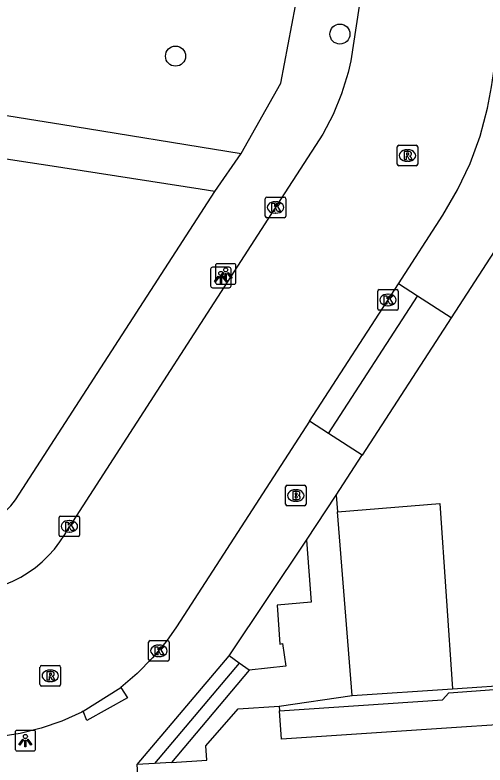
# Model space of a CAD drawing. Extents: x 161084 to 161928, y 385355 to 386522.
# Drawn here: x 161696.69 to 161719.6, y 385398.9 to 385435.42 of the extents above; entities that cross this region are included whole.
import ezdxf

# ---------------------------------------------------------------- set-up
doc = ezdxf.new("R2010")
doc.units = 0
for name, color, linetype in [('IMGEO_Boom', 7, 'Continuous'), ('IMGEO_Brandkraan', 7, 'Continuous'), ('IMGEO_Kolk', 7, 'Continuous'), ('IMGEO_Lichtpunt', 7, 'Continuous'), ('IMGEO_Pand', 7, 'Continuous'), ('IMGEO_Rijbaan_lokaal_open', 7, 'Continuous'), ('IMGEO_Rioolput', 7, 'Continuous'), ('IMGEO_Voetpad_open', 7, 'Continuous')]:
    doc.layers.add(name, color=color, linetype=linetype)

msp = doc.modelspace()

# ---------------------------------------------------------------- linework, layer by layer
at = {"layer": 'IMGEO_Boom'}
for centre in [(161712.528, 385434.49), (161704.516, 385433.417)]:
    msp.add_circle(centre, 0.489, dxfattribs=at)
at = {"layer": 'IMGEO_Brandkraan'}
for p, q in [((161709.877, 385411.593), (161709.877, 385412.445)), ((161709.952, 385412.519), (161710.804, 385412.519)), ((161710.878, 385412.445), (161710.878, 385411.593)), ((161710.365, 385412.299), (161710.39, 385412.299)), ((161710.388, 385411.739), (161710.363, 385411.739)), ((161710.804, 385411.519), (161709.952, 385411.519))]:
    msp.add_line(p, q, dxfattribs=at)
for points in [[(161709.877, 385411.593), (161709.877, 385412.445)], [(161709.952, 385412.519), (161710.804, 385412.519)], [(161710.878, 385412.445), (161710.878, 385411.593)], [(161710.225, 385412.219), (161710.225, 385411.819), (161710.438, 385411.819)], [(161710.456, 385412.219), (161710.225, 385412.219)], [(161710.404, 385412.138), (161710.35, 385412.138), (161710.35, 385412.062)], [(161710.35, 385412.062), (161710.403, 385412.062)], [(161710.412, 385411.986), (161710.35, 385411.986), (161710.35, 385411.905)], [(161710.35, 385411.905), (161710.412, 385411.905)], [(161710.804, 385411.519), (161709.952, 385411.519)]]:
    msp.add_lwpolyline(points, dxfattribs=at)
for centre, radius, start, end in [((161709.954, 385412.443), 0.0765, 91.552, 178.448), ((161709.954, 385412.443), 0.0765, 91.552, 178.448), ((161710.802, 385412.443), 0.0765, 1.552, 88.448), ((161710.802, 385412.443), 0.0765, 1.552, 88.448), ((161710.405, 385412.1), 0.0379, 267.8285, 90.9355), ((161710.46, 385412.074), 0.145, 59.4692, 91.5367), ((161710.485, 385412.121), 0.0922, 285.5137, 58.1501), ((161710.413, 385411.945), 0.0404, 269.8759, 90.5077), ((161710.444, 385412.07), 0.251, 268.6676, 293.5347), ((161710.49, 385411.929), 0.105, 301.3115, 78.989), ((161709.954, 385411.595), 0.0765, 181.552, 268.448), ((161709.954, 385411.595), 0.0765, 181.552, 268.448), ((161710.802, 385411.595), 0.0765, 271.552, 358.448), ((161710.802, 385411.595), 0.0765, 271.552, 358.448)]:
    msp.add_arc(centre, radius, start, end, dxfattribs=at)
for centre, major_axis, ratio, start_param, end_param in [((161710.364, 385412.019), (-0.387, 0.002), 0.722429, 4.712389, 7.853982), ((161710.389, 385412.019), (-0.39, 0.002), 0.717154, 1.570796, 4.712389)]:
    msp.add_ellipse(centre, major_axis=major_axis, ratio=ratio, start_param=start_param, end_param=end_param, dxfattribs=at)
at = {"layer": 'IMGEO_Kolk'}
for p, q in [((161708.888, 385425.622), (161708.888, 385426.474)), ((161708.963, 385426.548), (161709.815, 385426.548)), ((161709.376, 385426.328), (161709.401, 385426.328)), ((161709.889, 385426.474), (161709.889, 385425.622)), ((161709.399, 385425.768), (161709.374, 385425.768)), ((161709.815, 385425.548), (161708.963, 385425.548)), ((161714.37, 385421.117), (161714.37, 385421.969)), ((161714.445, 385422.043), (161715.297, 385422.043)), ((161715.371, 385421.969), (161715.371, 385421.117)), ((161714.858, 385421.823), (161714.883, 385421.823)), ((161714.881, 385421.263), (161714.856, 385421.263)), ((161715.297, 385421.043), (161714.445, 385421.043)), ((161698.841, 385410.094), (161698.841, 385410.946)), ((161698.916, 385411.02), (161699.768, 385411.02)), ((161699.842, 385410.946), (161699.842, 385410.094)), ((161699.329, 385410.8), (161699.354, 385410.8)), ((161699.352, 385410.24), (161699.327, 385410.24)), ((161699.768, 385410.02), (161698.916, 385410.02)), ((161703.202, 385404.03), (161703.202, 385404.882)), ((161703.277, 385404.956), (161704.129, 385404.956)), ((161703.69, 385404.736), (161703.715, 385404.736)), ((161704.203, 385404.882), (161704.203, 385404.03)), ((161703.713, 385404.176), (161703.688, 385404.176)), ((161704.129, 385403.956), (161703.277, 385403.956))]:
    msp.add_line(p, q, dxfattribs=at)
for points in [[(161708.888, 385425.622), (161708.888, 385426.474)], [(161708.963, 385426.548), (161709.815, 385426.548)], [(161709.889, 385426.474), (161709.889, 385425.622)], [(161709.209, 385426.248), (161709.332, 385426.248), (161709.332, 385426.097), (161709.462, 385426.248), (161709.626, 385426.248), (161709.48, 385426.097), (161709.633, 385425.848), (161709.481, 385425.848), (161709.396, 385426.012), (161709.332, 385425.945), (161709.332, 385425.848), (161709.209, 385425.848), (161709.209, 385426.248)], [(161709.815, 385425.548), (161708.963, 385425.548)], [(161714.37, 385421.117), (161714.37, 385421.969)], [(161714.445, 385422.043), (161715.297, 385422.043)], [(161715.371, 385421.969), (161715.371, 385421.117)], [(161714.691, 385421.743), (161714.814, 385421.743), (161714.814, 385421.592), (161714.944, 385421.743), (161715.108, 385421.743), (161714.962, 385421.592), (161715.115, 385421.343), (161714.963, 385421.343), (161714.878, 385421.507), (161714.814, 385421.44), (161714.814, 385421.343), (161714.691, 385421.343), (161714.691, 385421.743)], [(161715.297, 385421.043), (161714.445, 385421.043)], [(161698.841, 385410.094), (161698.841, 385410.946)], [(161698.916, 385411.02), (161699.768, 385411.02)], [(161699.842, 385410.946), (161699.842, 385410.094)], [(161699.162, 385410.72), (161699.285, 385410.72), (161699.285, 385410.569), (161699.415, 385410.72), (161699.579, 385410.72), (161699.433, 385410.569), (161699.586, 385410.32), (161699.434, 385410.32), (161699.349, 385410.484), (161699.285, 385410.417), (161699.285, 385410.32), (161699.162, 385410.32), (161699.162, 385410.72)], [(161699.768, 385410.02), (161698.916, 385410.02)], [(161703.202, 385404.03), (161703.202, 385404.882)], [(161703.277, 385404.956), (161704.129, 385404.956)], [(161704.203, 385404.882), (161704.203, 385404.03)], [(161703.523, 385404.656), (161703.646, 385404.656), (161703.646, 385404.505), (161703.776, 385404.656), (161703.94, 385404.656), (161703.794, 385404.505), (161703.947, 385404.256), (161703.795, 385404.256), (161703.71, 385404.42), (161703.646, 385404.353), (161703.646, 385404.256), (161703.523, 385404.256), (161703.523, 385404.656)], [(161704.129, 385403.956), (161703.277, 385403.956)]]:
    msp.add_lwpolyline(points, dxfattribs=at)
for centre, start, end in [((161708.965, 385426.472), 91.552, 178.448), ((161708.965, 385426.472), 91.552, 178.448), ((161709.813, 385426.472), 1.552, 88.448), ((161709.813, 385426.472), 1.552, 88.448), ((161708.965, 385425.624), 181.552, 268.448), ((161708.965, 385425.624), 181.552, 268.448), ((161709.813, 385425.624), 271.552, 358.448), ((161709.813, 385425.624), 271.552, 358.448), ((161714.447, 385421.967), 91.552, 178.448), ((161714.447, 385421.967), 91.552, 178.448), ((161715.295, 385421.967), 1.552, 88.448), ((161715.295, 385421.967), 1.552, 88.448), ((161714.447, 385421.119), 181.552, 268.448), ((161714.447, 385421.119), 181.552, 268.448), ((161715.295, 385421.119), 271.552, 358.448), ((161715.295, 385421.119), 271.552, 358.448), ((161698.918, 385410.944), 91.552, 178.448), ((161698.918, 385410.944), 91.552, 178.448), ((161699.766, 385410.944), 1.552, 88.448), ((161699.766, 385410.944), 1.552, 88.448), ((161698.918, 385410.096), 181.552, 268.448), ((161698.918, 385410.096), 181.552, 268.448), ((161699.766, 385410.096), 271.552, 358.448), ((161699.766, 385410.096), 271.552, 358.448), ((161703.279, 385404.88), 91.552, 178.448), ((161703.279, 385404.88), 91.552, 178.448), ((161704.127, 385404.88), 1.552, 88.448), ((161704.127, 385404.88), 1.552, 88.448), ((161703.279, 385404.032), 181.552, 268.448), ((161703.279, 385404.032), 181.552, 268.448), ((161704.127, 385404.032), 271.552, 358.448), ((161704.127, 385404.032), 271.552, 358.448)]:
    msp.add_arc(centre, 0.0765, start, end, dxfattribs=at)
for centre, major_axis, ratio, start_param, end_param in [((161709.375, 385426.048), (-0.387, 0.002), 0.722429, 4.712389, 7.853982), ((161709.4, 385426.048), (-0.39, 0.002), 0.717154, 1.570796, 4.712389), ((161714.857, 385421.543), (-0.387, 0.002), 0.722429, 4.712389, 7.853982), ((161714.882, 385421.543), (-0.39, 0.002), 0.717154, 1.570796, 4.712389), ((161699.328, 385410.52), (-0.387, 0.002), 0.722429, 4.712389, 7.853982), ((161699.353, 385410.52), (-0.39, 0.002), 0.717154, 1.570796, 4.712389), ((161703.689, 385404.456), (-0.387, 0.002), 0.722429, 4.712389, 7.853982), ((161703.714, 385404.456), (-0.39, 0.002), 0.717154, 1.570796, 4.712389)]:
    msp.add_ellipse(centre, major_axis=major_axis, ratio=ratio, start_param=start_param, end_param=end_param, dxfattribs=at)
at = {"layer": 'IMGEO_Lichtpunt'}
for p, q in [((161706.226, 385423.036), (161706.226, 385422.229)), ((161706.226, 385423.036), (161706.226, 385422.229)), ((161707.128, 385423.131), (161706.32, 385423.131)), ((161707.128, 385423.131), (161706.32, 385423.131)), ((161706.462, 385423.212), (161706.462, 385422.405)), ((161706.462, 385423.212), (161706.462, 385422.405)), ((161707.364, 385423.307), (161706.556, 385423.307)), ((161707.364, 385423.307), (161706.556, 385423.307)), ((161707.222, 385422.229), (161707.222, 385423.036)), ((161707.222, 385422.229), (161707.222, 385423.036)), ((161707.458, 385422.405), (161707.458, 385423.212)), ((161707.458, 385422.405), (161707.458, 385423.212)), ((161706.556, 385422.311), (161707.364, 385422.311)), ((161706.556, 385422.311), (161707.364, 385422.311)), ((161706.32, 385422.135), (161707.128, 385422.135)), ((161706.32, 385422.135), (161707.128, 385422.135)), ((161696.698, 385400.488), (161696.698, 385399.681)), ((161696.698, 385400.488), (161696.698, 385399.681)), ((161697.6, 385400.583), (161696.792, 385400.583)), ((161697.6, 385400.583), (161696.792, 385400.583)), ((161697.694, 385399.681), (161697.694, 385400.488)), ((161697.694, 385399.681), (161697.694, 385400.488)), ((161696.792, 385399.587), (161697.6, 385399.587)), ((161696.792, 385399.587), (161697.6, 385399.587))]:
    msp.add_line(p, q, dxfattribs=at)
for points in [[(161706.6, 385422.7), (161706.639, 385422.672), (161706.451, 385422.41), (161706.413, 385422.437), (161706.6, 385422.7)], [(161706.836, 385422.876), (161706.875, 385422.848), (161706.687, 385422.586), (161706.649, 385422.613), (161706.836, 385422.876)], [(161706.702, 385422.652), (161706.749, 385422.652), (161706.749, 385422.33), (161706.702, 385422.33), (161706.702, 385422.652)], [(161706.812, 385422.672), (161706.85, 385422.699), (161707.037, 385422.437), (161706.998, 385422.409), (161706.812, 385422.672)], [(161706.938, 385422.828), (161706.985, 385422.828), (161706.985, 385422.506), (161706.938, 385422.506), (161706.938, 385422.828)], [(161707.048, 385422.848), (161707.086, 385422.875), (161707.273, 385422.613), (161707.234, 385422.585), (161707.048, 385422.848)], [(161697.072, 385400.152), (161697.111, 385400.124), (161696.923, 385399.862), (161696.885, 385399.889), (161697.072, 385400.152)], [(161697.174, 385400.104), (161697.221, 385400.104), (161697.221, 385399.782), (161697.174, 385399.782), (161697.174, 385400.104)], [(161697.284, 385400.124), (161697.322, 385400.151), (161697.509, 385399.889), (161697.47, 385399.861), (161697.284, 385400.124)]]:
    msp.add_lwpolyline(points, dxfattribs=at)
for centre in [(161706.961, 385423.01), (161706.725, 385422.834), (161697.197, 385400.286)]:
    msp.add_circle(centre, 0.0994, dxfattribs=at)
for centre, start, end in [((161706.32, 385423.036), 90, 180), ((161706.32, 385423.036), 90, 180), ((161706.556, 385423.212), 90, 180), ((161706.556, 385423.212), 90, 180), ((161707.128, 385423.036), 0, 90), ((161707.128, 385423.036), 0, 90), ((161707.364, 385423.212), 0, 90), ((161707.364, 385423.212), 0, 90), ((161706.556, 385422.405), 180, 270), ((161706.556, 385422.405), 180, 270), ((161707.364, 385422.405), 270, 0), ((161707.364, 385422.405), 270, 360), ((161706.32, 385422.229), 180, 270), ((161706.32, 385422.229), 180, 270), ((161707.128, 385422.229), 270, 0), ((161707.128, 385422.229), 270, 360), ((161696.792, 385400.488), 90, 180), ((161696.792, 385400.488), 90, 180), ((161697.6, 385400.488), 0, 90), ((161697.6, 385400.488), 0, 90), ((161696.792, 385399.681), 180, 270), ((161696.792, 385399.681), 180, 270), ((161697.6, 385399.681), 270, 0), ((161697.6, 385399.681), 270, 360)]:
    msp.add_arc(centre, 0.0946, start, end, dxfattribs=at)
at = {"layer": 'IMGEO_Pand'}
for points in [[(161765.094, 385405.324), (161765.188, 385403.955), (161746.322, 385402.549), (161746.37, 385401.829), (161728.748, 385400.655), (161728.697, 385401.415), (161709.679, 385400.149), (161709.587, 385401.529)], [(161704.314, 385399.024), (161706.035, 385399.138), (161705.989, 385399.83), (161707.567, 385401.634), (161709.571, 385401.767)], [(161709.571, 385401.767), (161709.587, 385401.529)], [(161703.482, 385398.968), (161702.65, 385398.913)], [(161702.715, 385397.93), (161702.65, 385398.913)], [(161704.314, 385399.024), (161703.482, 385398.968)]]:
    msp.add_lwpolyline(points, dxfattribs=at)
at = {"layer": 'IMGEO_Rijbaan_lokaal_open'}
for points in [[(161727.823, 385530.11), (161727.669, 385529.274), (161723.237, 385500), (161713.061, 385433.189), (161712.927, 385432.624), (161712.605, 385431.585), (161712.19, 385430.579), (161711.688, 385429.614), (161709.663, 385426.482), (161699.341, 385410.516)], [(161715.381, 385422.332), (161717.547, 385425.678), (161718.264, 385426.902), (161718.869, 385428.185), (161719.356, 385429.517), (161719.723, 385430.887), (161719.914, 385431.913), (161720.36, 385434.843)], [(161720.617, 385424.785), (161717.947, 385420.67)], [(161711.043, 385415.632), (161715.381, 385422.332)], [(161717.947, 385420.67), (161713.609, 385413.983)], [(161711.043, 385415.632), (161704.565, 385405.627), (161704.073, 385404.923), (161703.398, 385404.107), (161702.652, 385403.354), (161701.842, 385402.671)], [(161712.344, 385412.033), (161713.603, 385413.974), (161713.609, 385413.983)], [(161712.344, 385412.033), (161712.409, 385411.224)], [(161712.409, 385411.224), (161717.4, 385411.626), (161718.019, 385402.612)], [(161700.017, 385401.512), (161699.945, 385401.475), (161698.974, 385401.038), (161697.968, 385400.69), (161696.935, 385400.432), (161695.882, 385400.269), (161694.82, 385400.199), (161693.755, 385400.225), (161692.697, 385400.346), (161672.165, 385403.338), (161656.317, 385405.742), (161655.061, 385405.888), (161654.078, 385405.934)], [(161718.019, 385402.612), (161724.677, 385403.063)], [(161700.017, 385401.512), (161701.842, 385402.671)]]:
    msp.add_lwpolyline(points, dxfattribs=at)
msp.add_arc((161694.128, 385413.155), 5.843, 265.0607, 333.1472, dxfattribs=at)
at = {"layer": 'IMGEO_Rioolput'}
for p, q in [((161715.319, 385428.15), (161715.319, 385429.002)), ((161715.394, 385429.076), (161716.246, 385429.076)), ((161715.807, 385428.856), (161715.832, 385428.856)), ((161716.32, 385429.002), (161716.32, 385428.15)), ((161715.83, 385428.296), (161715.805, 385428.296)), ((161716.246, 385428.076), (161715.394, 385428.076)), ((161697.909, 385402.813), (161697.909, 385403.665)), ((161697.984, 385403.739), (161698.836, 385403.739)), ((161698.91, 385403.665), (161698.91, 385402.813)), ((161698.397, 385403.519), (161698.422, 385403.519)), ((161698.42, 385402.959), (161698.395, 385402.959)), ((161698.836, 385402.739), (161697.984, 385402.739))]:
    msp.add_line(p, q, dxfattribs=at)
for points in [[(161715.319, 385428.15), (161715.319, 385429.002)], [(161715.394, 385429.076), (161716.246, 385429.076)], [(161716.32, 385429.002), (161716.32, 385428.15)], [(161715.908, 385428.774), (161715.656, 385428.776), (161715.656, 385428.376)], [(161715.656, 385428.376), (161715.78, 385428.376), (161715.78, 385428.538), (161715.791, 385428.538)], [(161715.834, 385428.695), (161715.78, 385428.695), (161715.78, 385428.614)], [(161715.78, 385428.614), (161715.832, 385428.614)], [(161715.838, 385428.509), (161715.909, 385428.376), (161716.049, 385428.376), (161715.984, 385428.502)], [(161716.246, 385428.076), (161715.394, 385428.076)], [(161697.909, 385402.813), (161697.909, 385403.665)], [(161697.984, 385403.739), (161698.836, 385403.739)], [(161698.91, 385403.665), (161698.91, 385402.813)], [(161698.498, 385403.437), (161698.246, 385403.439), (161698.246, 385403.039)], [(161698.424, 385403.358), (161698.37, 385403.358), (161698.37, 385403.277)], [(161698.37, 385403.277), (161698.422, 385403.277)], [(161698.246, 385403.039), (161698.37, 385403.039), (161698.37, 385403.201), (161698.381, 385403.201)], [(161698.428, 385403.172), (161698.499, 385403.039), (161698.639, 385403.039), (161698.574, 385403.165)], [(161698.836, 385402.739), (161697.984, 385402.739)]]:
    msp.add_lwpolyline(points, dxfattribs=at)
for centre, radius, start, end in [((161715.396, 385429), 0.0765, 91.552, 178.448), ((161715.396, 385429), 0.0765, 91.552, 178.448), ((161716.244, 385429), 0.0765, 1.552, 88.448), ((161716.244, 385429), 0.0765, 1.552, 88.448), ((161715.79, 385428.485), 0.0533, 26.0293, 88.6989), ((161715.816, 385428.803), 0.19, 274.7715, 282.9687), ((161715.84, 385428.599), 0.0964, 77.0061, 93.1865), ((161715.854, 385428.656), 0.0378, 276.6634, 79.6772), ((161715.907, 385428.664), 0.109, 350.3612, 89.416), ((161715.905, 385428.664), 0.112, 277.5842, 350.9817), ((161715.889, 385428.449), 0.108, 29.5134, 73.7905), ((161715.396, 385428.152), 0.0765, 181.552, 268.448), ((161715.396, 385428.152), 0.0765, 181.552, 268.448), ((161716.244, 385428.152), 0.0765, 271.552, 358.448), ((161716.244, 385428.152), 0.0765, 271.552, 358.448), ((161697.986, 385403.663), 0.0765, 91.552, 178.448), ((161697.986, 385403.663), 0.0765, 91.552, 178.448), ((161698.834, 385403.663), 0.0765, 1.552, 88.448), ((161698.834, 385403.663), 0.0765, 1.552, 88.448), ((161698.406, 385403.466), 0.19, 274.7715, 282.9687), ((161698.43, 385403.262), 0.0964, 77.0061, 93.1865), ((161698.444, 385403.319), 0.0378, 276.6634, 79.6772), ((161698.497, 385403.327), 0.109, 350.3612, 89.416), ((161698.495, 385403.327), 0.112, 277.5842, 350.9817), ((161698.38, 385403.148), 0.0533, 26.0293, 88.6989), ((161698.479, 385403.112), 0.108, 29.5134, 73.7905), ((161697.986, 385402.815), 0.0765, 181.552, 268.448), ((161697.986, 385402.815), 0.0765, 181.552, 268.448), ((161698.834, 385402.815), 0.0765, 271.552, 358.448), ((161698.834, 385402.815), 0.0765, 271.552, 358.448)]:
    msp.add_arc(centre, radius, start, end, dxfattribs=at)
for centre, major_axis, ratio, start_param, end_param in [((161715.806, 385428.576), (-0.387, 0.002), 0.722429, 4.712389, 7.853982), ((161715.831, 385428.576), (-0.39, 0.002), 0.717154, 1.570796, 4.712389), ((161698.396, 385403.239), (-0.387, 0.002), 0.722429, 4.712389, 7.853982), ((161698.421, 385403.239), (-0.39, 0.002), 0.717154, 1.570796, 4.712389)]:
    msp.add_ellipse(centre, major_axis=major_axis, ratio=ratio, start_param=start_param, end_param=end_param, dxfattribs=at)
at = {"layer": 'IMGEO_Voetpad_open'}
for points in [[(161707.714, 385428.679), (161709.654, 385432.105), (161710.357, 385435.857)], [(161690.433, 385431.463), (161697.81, 385430.275), (161698.925, 385430.095), (161707.714, 385428.679)], [(161706.433, 385426.827), (161705.715, 385426.938), (161698.294, 385428.083), (161697.099, 385428.267), (161689.366, 385429.461), (161688.35, 385429.618), (161687.795, 385429.703)], [(161706.433, 385426.827), (161707.714, 385428.679)], [(161696.714, 385411.815), (161706.433, 385426.827)], [(161716.311, 385421.731), (161715.381, 385422.332)], [(161711.973, 385415.044), (161716.311, 385421.731)], [(161717.947, 385420.67), (161716.311, 385421.731)], [(161711.973, 385415.044), (161711.043, 385415.632)], [(161713.609, 385413.983), (161711.973, 385415.044)], [(161710.899, 385409.84), (161712.344, 385412.033)], [(161713.131, 385402.28), (161712.409, 385411.224)], [(161707.126, 385404.205), (161710.899, 385409.84)], [(161710.899, 385409.84), (161711.129, 385406.825), (161709.461, 385406.683), (161709.593, 385404.787), (161709.732, 385404.805), (161709.898, 385403.712), (161708.111, 385403.512)], [(161709.587, 385401.529), (161717.519, 385402.066), (161717.836, 385402.418), (161720.047, 385402.571), (161720.394, 385402.261), (161728.312, 385402.797), (161728.638, 385403.152), (161730.352, 385403.268), (161731.266, 385402.48), (161731.282, 385402.252), (161743.433, 385403.074), (161743.429, 385403.311), (161744.219, 385404.211), (161745.914, 385404.324), (161746.297, 385404.011), (161754.193, 385404.551), (161754.546, 385404.918), (161756.76, 385405.066), (161757.139, 385404.742), (161765.094, 385405.324)], [(161702.65, 385398.913), (161707.126, 385404.205)], [(161707.618, 385403.859), (161707.126, 385404.205)], [(161707.618, 385403.859), (161703.482, 385398.968)], [(161708.111, 385403.512), (161707.618, 385403.859)], [(161708.111, 385403.512), (161704.314, 385399.024)], [(161701.842, 385402.671), (161702.168, 385402.161), (161700.184, 385401.062), (161700.017, 385401.512)], [(161713.131, 385402.28), (161718.019, 385402.612)], [(161709.571, 385401.767), (161713.131, 385402.28)]]:
    msp.add_lwpolyline(points, dxfattribs=at)
msp.add_arc((161694.593, 385413.198), 2.532, 260.8244, 326.9025, dxfattribs=at)

doc.saveas('drawing.dxf')
